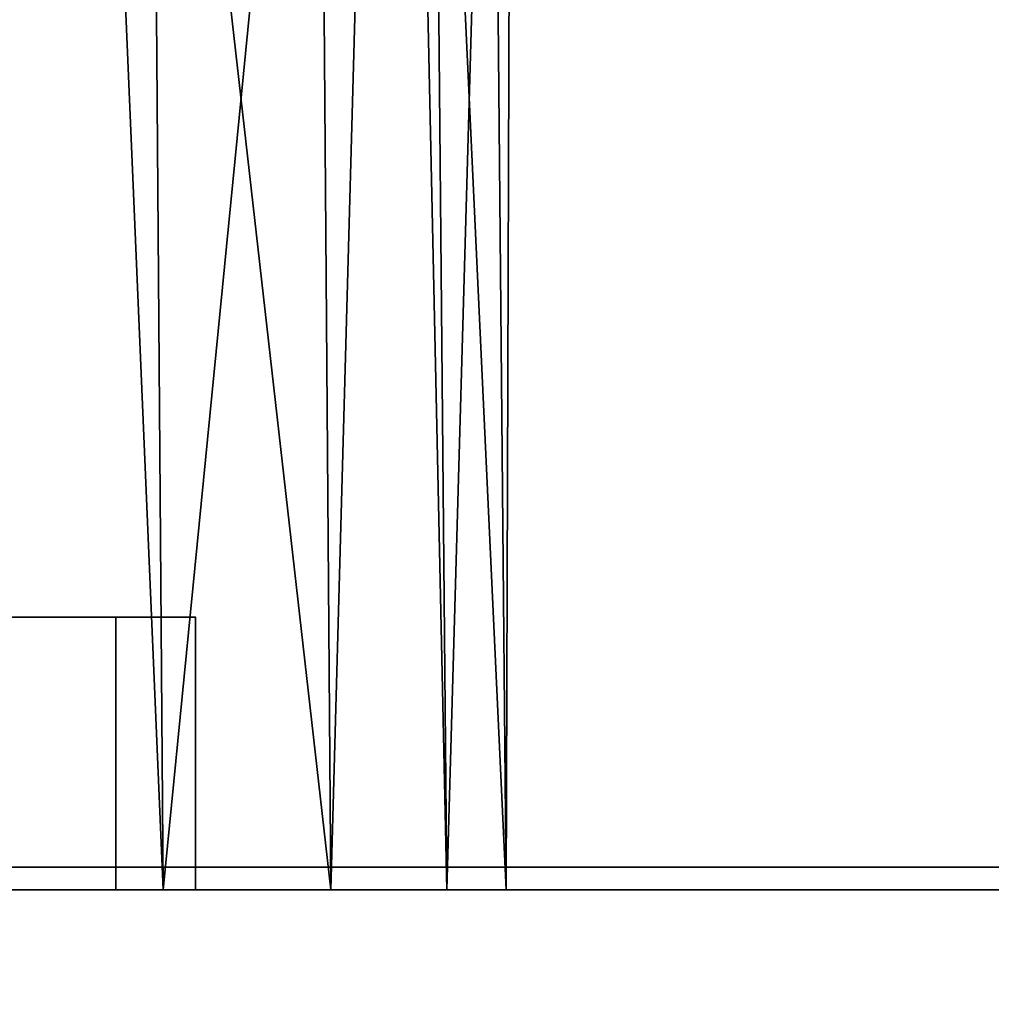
# Model space of a CAD drawing. Header units: millimetres. Extents: x -625 to 3725, y -115 to 86.
# Tile 612 of 656: x 2566 to 2576, y 12 to 23. Entities that reach past the tile are written whole.
import ezdxf

# ---------------------------------------------------------------- set-up
doc = ezdxf.new("R2010")
doc.units = ezdxf.units.MM
doc.layers.add('151', color=7, linetype='Continuous', true_color=0xffffff)

# ---------------------------------------------------------------- blocks, each defined once
blk = doc.blocks.new('UG_SURFACE_003')
at = {"layer": '151', "color": 252, "linetype": 'Continuous', "lineweight": 35}
for points in [[(3725, -14, 2237), (3725, 86, 2237), (2275, 86, 2237), (2275, -14, 2237)], [(2425, -14, 2087), (2425, 86, 2087), (3575, 86, 2087), (3575, -14, 2087)]]:
    blk.add_3dface(points, dxfattribs=at)
blk = doc.blocks.new('UG_SURFACE_109')
at = {"layer": '151', "color": 32, "linetype": 'Continuous', "lineweight": 35}
for points in [[(2562.101, 13, 1090.297), (2561.978, 39, 1090.51), (2566.037, 39, 1092.853)], [(2566.037, 39, 1092.853), (2567.147, 13, 1093.963), (2562.101, 13, 1090.297)], [(2566.037, 39, 1115.147), (2564.694, 39, 1115.923), (2564.817, 13, 1116.135)], [(2566.037, 39, 1115.147), (2564.817, 13, 1116.135), (2568.99, 13, 1111.5)], [(2568.99, 13, 1111.5), (2568.792, 39, 1111.356), (2566.037, 39, 1115.147)], [(2566.037, 39, 1092.853), (2566.948, 39, 1094.107), (2567.147, 13, 1093.963)], [(2567.147, 13, 1093.963), (2566.948, 39, 1094.107), (2569.703, 39, 1097.899)], [(2569.703, 39, 1097.899), (2570.266, 13, 1099.365), (2567.147, 13, 1093.963)], [(2569.703, 39, 1110.101), (2568.792, 39, 1111.356), (2568.99, 13, 1111.5)], [(2569.703, 39, 1110.101), (2568.99, 13, 1111.5), (2570.918, 13, 1105.568)], [(2570.918, 13, 1105.568), (2570.678, 39, 1105.517), (2569.703, 39, 1110.101)], [(2569.703, 39, 1097.899), (2570.026, 39, 1099.416), (2570.266, 13, 1099.365)], [(2570.266, 13, 1099.365), (2570.026, 39, 1099.416), (2571, 39, 1104)], [(2571, 39, 1104), (2570.918, 13, 1105.568), (2570.266, 13, 1099.365)], [(2571, 39, 1104), (2570.678, 39, 1105.517), (2570.918, 13, 1105.568)], [(2556, 16, 1003), (2559.661, 16, 1003.778), (2566.625, 16, 989.099), (2564.132, 16, 985.368)], [(2559.661, 16, 1003.778), (2562.688, 16, 1005.978), (2567.5, 16, 993.5), (2566.625, 16, 989.099)], [(2563.794, 16, 1016.5), (2561.29, 16, 1019.281), (2564.132, 16, 1022.632), (2566.625, 16, 1018.901)], [(2567.5, 16, 993.5), (2562.688, 16, 1005.978), (2564.559, 16, 1009.219)], [(2566.625, 16, 1018.901), (2567.5, 16, 1014.5), (2564.951, 16, 1012.941), (2563.794, 16, 1016.5)], [(2566.625, 13, 1018.901), (2566.625, 16, 1018.901), (2564.132, 16, 1022.632), (2564.132, 13, 1022.632)], [(2564.132, 13, 985.368), (2564.132, 16, 985.368), (2566.625, 16, 989.099), (2566.625, 13, 989.099)], [(2564.559, 16, 1009.219), (2564.951, 16, 1012.941), (2567.5, 16, 1014.5), (2567.5, 16, 993.5)], [(2567.5, 13, 1014.5), (2567.5, 16, 1014.5), (2566.625, 16, 1018.901), (2566.625, 13, 1018.901)], [(2566.625, 13, 989.099), (2566.625, 16, 989.099), (2567.5, 16, 993.5), (2567.5, 13, 993.5)], [(2567.5, 13, 993.5), (2567.5, 16, 993.5), (2567.5, 16, 1014.5), (2567.5, 13, 1014.5)], [(2582, 0, 1186.5), (2582, 13, 1186.5), (2556, 13, 1190), (2556, 0, 1190)], [(2556, 0, 948), (2556, 13, 948), (2582, 13, 951.5), (2582, 0, 951.5)], [(2556, 13, 982), (2560.401, 13, 982.875), (2582, 13, 951.5), (2556, 13, 948)], [(2556, 13, 1190), (2582, 13, 1186.5), (2559.119, 13, 1118.672)], [(2564.817, 13, 1116.135), (2559.119, 13, 1118.672), (2582, 13, 1186.5)], [(2582, 13, 951.5), (2560.401, 13, 982.875), (2564.132, 13, 985.368)], [(2567.5, 13, 1014.5), (2566.625, 13, 1018.901), (2562.101, 13, 1090.297), (2582, 13, 951.5)], [(2566.625, 13, 1018.901), (2564.132, 13, 1022.632), (2562.101, 13, 1090.297)], [(2582, 13, 951.5), (2562.101, 13, 1090.297), (2567.147, 13, 1093.963)], [(2582, 13, 951.5), (2564.132, 13, 985.368), (2566.625, 13, 989.099)], [(2568.99, 13, 1111.5), (2564.817, 13, 1116.135), (2582, 13, 1186.5)], [(2582, 13, 951.5), (2566.625, 13, 989.099), (2567.5, 13, 993.5)], [(2567.147, 13, 1093.963), (2570.266, 13, 1099.365), (2582, 13, 951.5)], [(2582, 13, 951.5), (2567.5, 13, 993.5), (2567.5, 13, 1014.5)], [(2582, 13, 1186.5), (2570.918, 13, 1105.568), (2568.99, 13, 1111.5)], [(2582, 13, 1186.5), (2582, 13, 951.5), (2570.266, 13, 1099.365), (2570.918, 13, 1105.568)]]:
    blk.add_3dface(points, dxfattribs=at)
blk = doc.blocks.new('UG_SURFACE_133')
at = {"layer": '151', "color": 31, "linetype": 'Continuous', "lineweight": 35}
for points in [[(3561.25, -17.75, 2071.25), (3561.25, 67.25, 2071.25), (2438.75, 67.25, 2071.25), (2438.75, -17.75, 2071.25)], [(3501.25, 62.25, 2011.25), (3501.25, 5, 2011.25), (2498.75, 5, 2011.25), (2498.75, 62.25, 2011.25)], [(3556.75, 13.25, 2066.75), (3556.75, -17.75, 2066.75), (2443.25, -17.75, 2066.75), (2443.25, 13.25, 2066.75)], [(3552.25, 13.25, 2062.25), (3556.75, 13.25, 2066.75), (2443.25, 13.25, 2066.75), (2447.75, 13.25, 2062.25)], [(3552.25, -27.75, 2062.25), (3552.25, 13.25, 2062.25), (2447.75, 13.25, 2062.25), (2447.75, -27.75, 2062.25)], [(3509, 13, 2019), (3509, 5, 2019), (2491, 5, 2019), (2491, 13, 2019)], [(3505, 13, 2015), (3509, 13, 2019), (2491, 13, 2019), (2495, 13, 2015)], [(3505, 5, 2015), (3505, 13, 2015), (2495, 13, 2015), (2495, 5, 2015)]]:
    blk.add_3dface(points, dxfattribs=at)
blk = doc.blocks.new('UG_SURFACE_134')
at = {"layer": '151', "color": 7, "linetype": 'Continuous', "lineweight": 35}
for points in [[(3501.25, 5, 2011.25), (3501.25, 62.25, 2011.25), (2498.75, 62.25, 2011.25), (2498.75, 5, 2011.25)], [(2499, 5, 2011), (2499, 62.25, 2011), (3501, 62.25, 2011), (3501, 5, 2011)]]:
    blk.add_3dface(points, dxfattribs=at)

msp = doc.modelspace()

# ---------------------------------------------------------------- linework, layer by layer
at = {"layer": '151', "color": 251, "linetype": 'Continuous', "lineweight": -3, "true_color": 0x636466}
for p, q in [((2567.5, 16, 993.5), (2567.5, 16, 1014.5)), ((2567.5, 13, 993.5), (2567.5, 16, 993.5)), ((2567.5, 13, 1014.5), (2567.5, 16, 1014.5)), ((3556.75, 13.25, 2066.75), (2443.25, 13.25, 2066.75)), ((3552.25, 13.25, 2062.25), (2447.75, 13.25, 2062.25)), ((3509, 13, 2019), (2491, 13, 2019)), ((3505, 13, 2015), (2495, 13, 2015)), ((2567.5, 13, 993.5), (2567.5, 13, 1014.5))]:
    msp.add_line(p, q, dxfattribs=at)
at = {"layer": '151', "color": 251, "linetype": 'Continuous', "lineweight": -3, "true_color": 0x636466, "extrusion": (0, -1, 0)}
msp.add_circle((2556, 1104, -13), 15, dxfattribs=at)
for centre, start, end in [((2556, 1014.5, -16), 360, 180), ((2556, 993.5, -16), 180, 0), ((2556, 1014.5, -13), 360, 180), ((2556, 993.5, -13), 180, 0)]:
    msp.add_arc(centre, 11.5, start, end, dxfattribs=at)
at = {"layer": '151', "color": 251, "linetype": 'Continuous', "lineweight": -3, "true_color": 0x636466, "extrusion": (0, 1, 0)}
for centre, radius, start, end in [((-2556, 1091.679, 13), 98.321, 74.66639, 105.33361), ((-2556, 1046.321, 13), 98.321, 254.66639, 285.33361), ((-2556, 1012, 13), 9, 305.6853, 234.3147)]:
    msp.add_arc(centre, radius, start, end, dxfattribs=at)

# ---------------------------------------------------------------- block references
at = {"layer": '151', "color": 251, "linetype": 'Continuous', "lineweight": -3, "true_color": 0x636466}
for name in ['UG_SURFACE_003', 'UG_SURFACE_109', 'UG_SURFACE_134', 'UG_SURFACE_133']:
    msp.add_blockref(name, (0, 0), dxfattribs=at)

doc.saveas('drawing.dxf')
